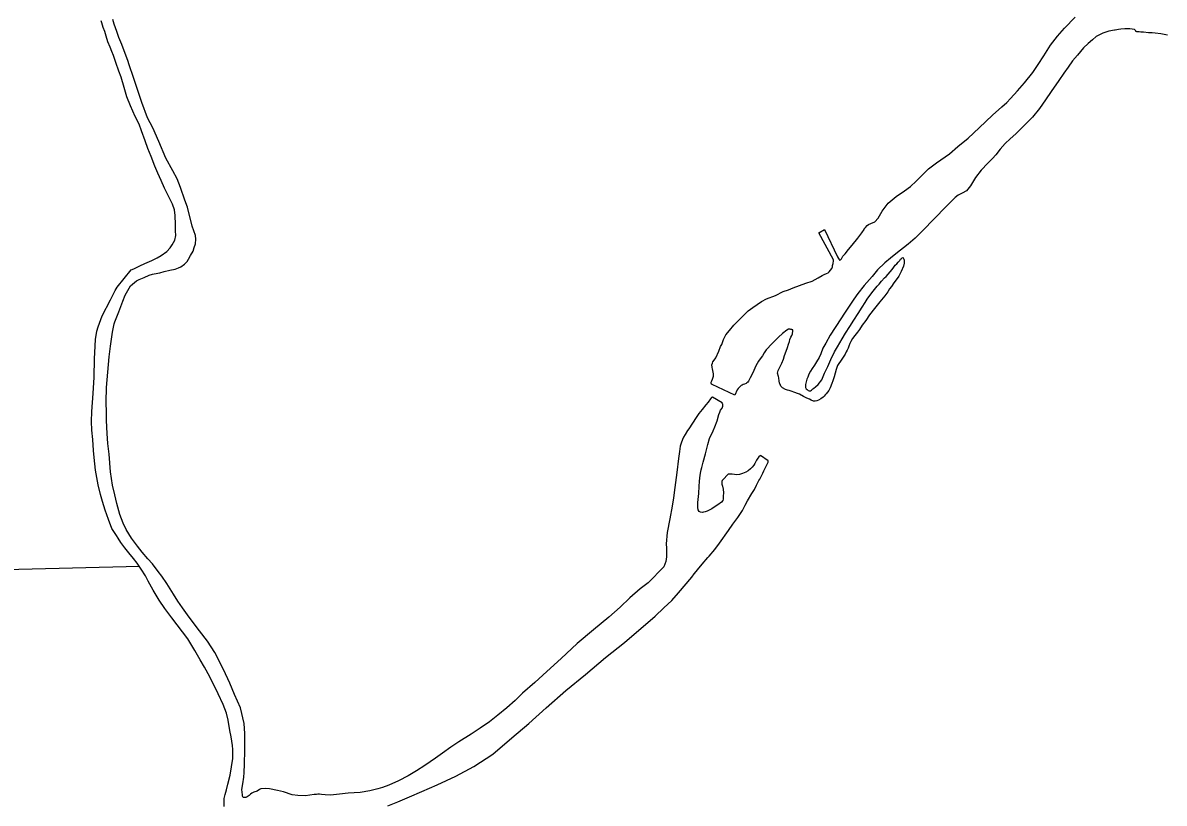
# Model space of a CAD drawing. Extents: x -939622 to -934222, y 1383701 to 1385301.
# Drawn here: x -935735.82 to -935712.73, y 1384159.44 to 1384175.23 of the extents above; entities that cross this region are included whole.
import ezdxf

# ---------------------------------------------------------------- set-up
doc = ezdxf.new("R2010")
doc.units = 0
doc.layers.add('Level 8', color=7, linetype='Continuous')
doc.layers.add('Level 9', color=7, linetype='Continuous')

msp = doc.modelspace()

# ---------------------------------------------------------------- linework, layer by layer
at = {"layer": 'Level 8'}
msp.add_lwpolyline([(-935733.464, 1384164.231), (-935735.904, 1384164.171), (-935736.11, 1384164.156), (-935743.432, 1384163.873)], dxfattribs=at)
at = {"layer": 'Level 9'}
for points in [[(-935733.932, 1384164.86), (-935734.02, 1384164.997), (-935734.09, 1384165.178), (-935734.155, 1384165.369), (-935734.21, 1384165.548), (-935734.25, 1384165.689), (-935734.3, 1384165.883), (-935734.352, 1384166.177), (-935734.379, 1384166.438), (-935734.392, 1384166.576), (-935734.409, 1384166.798), (-935734.426, 1384166.987), (-935734.433, 1384167.164), (-935734.429, 1384167.366), (-935734.399, 1384167.728), (-935734.38, 1384168.062), (-935734.372, 1384168.429), (-935734.369, 1384168.562), (-935734.351, 1384168.824), (-935734.325, 1384168.993), (-935734.301, 1384169.081), (-935734.219, 1384169.3), (-935734.053, 1384169.623), (-935733.953, 1384169.812), (-935733.916, 1384169.879), (-935733.633, 1384170.229), (-935733.577, 1384170.254), (-935733.458, 1384170.311), (-935733.358, 1384170.359), (-935733.212, 1384170.423), (-935733.109, 1384170.473), (-935733.023, 1384170.521), (-935732.911, 1384170.602), (-935732.841, 1384170.679), (-935732.8, 1384170.74), (-935732.752, 1384170.831), (-935732.73, 1384170.925), (-935732.732, 1384171.021), (-935732.732, 1384171.148), (-935732.74, 1384171.328), (-935732.755, 1384171.445), (-935732.794, 1384171.558), (-935732.891, 1384171.748), (-935732.955, 1384171.882), (-935733.024, 1384172.037), (-935733.094, 1384172.186), (-935733.155, 1384172.328), (-935733.228, 1384172.525), (-935733.292, 1384172.689), (-935733.347, 1384172.841), (-935733.424, 1384173.041), (-935733.472, 1384173.178), (-935733.548, 1384173.336), (-935733.649, 1384173.547), (-935733.717, 1384173.734), (-935733.773, 1384173.92), (-935733.835, 1384174.129), (-935733.88, 1384174.248), (-935733.944, 1384174.427), (-935733.99, 1384174.567), (-935734.025, 1384174.65), (-935734.06, 1384174.734), (-935734.104, 1384174.844), (-935734.137, 1384174.96), (-935734.167, 1384175.053), (-935734.196, 1384175.136), (-935734.228, 1384175.229), (-935734.241, 1384175.268)], [(-935733.756, 1384169.717), (-935733.649, 1384169.909), (-935733.526, 1384170.009), (-935733.47, 1384170.034), (-935733.372, 1384170.076), (-935733.268, 1384170.127), (-935733.202, 1384170.146), (-935733.17, 1384170.15), (-935733.053, 1384170.174), (-935732.967, 1384170.197), (-935732.848, 1384170.224), (-935732.743, 1384170.248), (-935732.672, 1384170.274), (-935732.63, 1384170.296), (-935732.551, 1384170.349), (-935732.498, 1384170.404), (-935732.472, 1384170.45), (-935732.432, 1384170.52), (-935732.38, 1384170.612), (-935732.355, 1384170.685), (-935732.333, 1384170.755), (-935732.323, 1384170.851), (-935732.331, 1384170.929), (-935732.396, 1384171.114), (-935732.492, 1384171.503), (-935732.547, 1384171.643), (-935732.631, 1384171.899), (-935732.701, 1384172.072), (-935732.789, 1384172.238), (-935732.934, 1384172.493), (-935733.071, 1384172.83), (-935733.195, 1384173.104), (-935733.299, 1384173.306), (-935733.417, 1384173.616), (-935733.586, 1384174.12), (-935733.67, 1384174.382), (-935733.702, 1384174.469), (-935733.773, 1384174.663), (-935733.821, 1384174.794), (-935733.879, 1384174.931), (-935733.924, 1384175.053), (-935733.978, 1384175.205), (-935734.005, 1384175.295)], [(-935721.147, 1384169.405), (-935721.055, 1384169.468), (-935720.878, 1384169.59), (-935720.778, 1384169.646), (-935720.594, 1384169.714), (-935720.44, 1384169.793), (-935720.333, 1384169.829), (-935720.235, 1384169.87), (-935720.11, 1384169.916), (-935719.979, 1384169.961), (-935719.851, 1384170.006), (-935719.73, 1384170.069), (-935719.653, 1384170.116), (-935719.611, 1384170.135), (-935719.561, 1384170.158), (-935719.531, 1384170.171), (-935719.511, 1384170.189), (-935719.485, 1384170.223), (-935719.458, 1384170.257), (-935719.444, 1384170.293), (-935719.442, 1384170.323), (-935719.431, 1384170.357), (-935719.42, 1384170.411), (-935719.424, 1384170.432), (-935719.716, 1384170.984), (-935719.604, 1384171.05), (-935719.344, 1384170.494), (-935719.32, 1384170.459), (-935719.31, 1384170.441), (-935719.298, 1384170.429), (-935719.28, 1384170.436), (-935719.259, 1384170.454), (-935719.234, 1384170.506), (-935719.187, 1384170.558), (-935719.117, 1384170.644), (-935719.044, 1384170.73), (-935718.928, 1384170.871), (-935718.85, 1384170.979), (-935718.803, 1384171.049), (-935718.798, 1384171.064), (-935718.774, 1384171.086), (-935718.742, 1384171.126), (-935718.716, 1384171.148), (-935718.665, 1384171.17), (-935718.585, 1384171.205), (-935718.521, 1384171.276), (-935718.438, 1384171.416), (-935718.316, 1384171.579), (-935718.154, 1384171.718), (-935717.983, 1384171.831), (-935717.865, 1384171.921), (-935717.751, 1384172.026), (-935717.666, 1384172.106), (-935717.581, 1384172.196), (-935717.499, 1384172.273), (-935717.337, 1384172.394), (-935717.078, 1384172.581), (-935716.905, 1384172.724), (-935716.696, 1384172.898), (-935716.473, 1384173.102), (-935716.207, 1384173.361), (-935716.016, 1384173.531), (-935715.916, 1384173.618), (-935715.84, 1384173.695), (-935715.7, 1384173.852), (-935715.557, 1384174.018), (-935715.388, 1384174.224), (-935715.284, 1384174.386), (-935715.166, 1384174.563), (-935715.03, 1384174.774), (-935714.891, 1384174.958), (-935714.748, 1384175.124), (-935714.534, 1384175.343)], [(-935712.663, 1384174.977), (-935712.799, 1384175.004), (-935712.913, 1384175.022), (-935712.976, 1384175.03), (-935712.985, 1384175.03), (-935713.051, 1384175.028), (-935713.15, 1384175.04), (-935713.204, 1384175.039), (-935713.234, 1384175.044), (-935713.264, 1384175.044), (-935713.285, 1384175.049), (-935713.301, 1384175.052), (-935713.304, 1384175.055), (-935713.307, 1384175.064), (-935713.319, 1384175.081), (-935713.329, 1384175.093), (-935713.341, 1384175.096), (-935713.377, 1384175.098), (-935713.428, 1384175.106), (-935713.53, 1384175.106), (-935713.605, 1384175.101), (-935713.658, 1384175.094), (-935713.724, 1384175.083), (-935713.733, 1384175.08), (-935713.852, 1384175.059), (-935713.891, 1384175.049), (-935713.974, 1384175.02), (-935714.025, 1384174.995), (-935714.105, 1384174.951), (-935714.181, 1384174.888), (-935714.272, 1384174.814), (-935714.366, 1384174.721), (-935714.488, 1384174.574), (-935714.587, 1384174.46), (-935714.674, 1384174.335), (-935714.764, 1384174.212), (-935714.86, 1384174.065), (-935715.016, 1384173.839), (-935715.129, 1384173.671), (-935715.253, 1384173.496), (-935715.396, 1384173.324), (-935715.522, 1384173.194), (-935715.648, 1384173.071), (-935715.732, 1384172.985), (-935715.844, 1384172.88), (-935715.946, 1384172.787), (-935716.052, 1384172.67), (-935716.139, 1384172.562), (-935716.206, 1384172.486), (-935716.302, 1384172.39), (-935716.431, 1384172.248), (-935716.547, 1384172.098), (-935716.611, 1384171.997), (-935716.648, 1384171.93), (-935716.703, 1384171.862), (-935716.732, 1384171.832), (-935716.818, 1384171.784), (-935716.901, 1384171.74), (-935716.957, 1384171.697), (-935717.022, 1384171.638), (-935717.147, 1384171.508), (-935717.378, 1384171.268), (-935717.618, 1384171.021), (-935717.77, 1384170.876), (-935717.914, 1384170.749), (-935718.161, 1384170.554), (-935718.267, 1384170.467), (-935718.385, 1384170.371), (-935718.531, 1384170.235), (-935718.642, 1384170.096), (-935718.799, 1384169.912), (-935718.927, 1384169.752), (-935719.011, 1384169.642), (-935719.104, 1384169.495), (-935719.196, 1384169.358), (-935719.274, 1384169.238), (-935719.491, 1384168.911), (-935719.577, 1384168.749), (-935719.635, 1384168.646), (-935719.677, 1384168.536), (-935719.714, 1384168.457), (-935719.763, 1384168.372), (-935719.806, 1384168.302), (-935719.852, 1384168.234), (-935719.887, 1384168.179), (-935719.918, 1384168.121), (-935719.944, 1384168.063), (-935719.958, 1384168.021), (-935719.978, 1384167.966), (-935719.983, 1384167.942), (-935719.988, 1384167.915)], [(-935719.988, 1384167.915), (-935719.988, 1384167.897), (-935719.99, 1384167.882), (-935719.99, 1384167.867), (-935719.987, 1384167.855), (-935719.98, 1384167.837), (-935719.974, 1384167.822), (-935719.953, 1384167.808), (-935719.931, 1384167.79), (-935719.913, 1384167.787), (-935719.901, 1384167.782), (-935719.886, 1384167.785), (-935719.869, 1384167.801), (-935719.851, 1384167.81), (-935719.839, 1384167.822), (-935719.821, 1384167.835), (-935719.786, 1384167.866), (-935719.73, 1384167.915), (-935719.661, 1384168.01), (-935719.601, 1384168.141), (-935719.535, 1384168.278), (-935719.476, 1384168.415), (-935719.402, 1384168.57), (-935719.344, 1384168.674), (-935719.249, 1384168.836), (-935719.18, 1384168.949), (-935719.094, 1384169.089), (-935719.013, 1384169.215), (-935718.926, 1384169.346), (-935718.845, 1384169.475), (-935718.782, 1384169.573), (-935718.741, 1384169.637), (-935718.686, 1384169.716), (-935718.617, 1384169.802), (-935718.541, 1384169.9), (-935718.5, 1384169.944), (-935718.448, 1384170.002), (-935718.389, 1384170.067), (-935718.357, 1384170.095), (-935718.316, 1384170.144), (-935718.278, 1384170.19), (-935718.234, 1384170.236), (-935718.203, 1384170.288), (-935718.174, 1384170.325), (-935718.141, 1384170.356), (-935718.115, 1384170.386), (-935718.083, 1384170.423), (-935718.066, 1384170.445), (-935718.045, 1384170.463), (-935718.03, 1384170.473), (-935718.013, 1384170.482), (-935718.009, 1384170.473), (-935718.003, 1384170.464), (-935717.997, 1384170.446), (-935717.993, 1384170.431), (-935717.993, 1384170.41), (-935717.995, 1384170.365), (-935718.005, 1384170.308), (-935718.054, 1384170.201), (-935718.102, 1384170.107), (-935718.151, 1384170.033), (-935718.198, 1384169.972), (-935718.25, 1384169.896), (-935718.288, 1384169.847), (-935718.325, 1384169.788), (-935718.386, 1384169.706), (-935718.482, 1384169.583), (-935718.59, 1384169.451), (-935718.692, 1384169.322), (-935718.77, 1384169.206), (-935718.842, 1384169.111), (-935718.897, 1384169.025), (-935718.938, 1384168.97), (-935718.99, 1384168.902), (-935719.034, 1384168.841), (-935719.071, 1384168.783), (-935719.091, 1384168.741), (-935719.114, 1384168.686), (-935719.128, 1384168.649), (-935719.148, 1384168.607), (-935719.165, 1384168.573), (-935719.188, 1384168.528), (-935719.214, 1384168.488), (-935719.254, 1384168.427), (-935719.344, 1384168.298), (-935719.366, 1384168.216), (-935719.391, 1384168.14), (-935719.41, 1384168.065), (-935719.435, 1384167.989), (-935719.458, 1384167.931), (-935719.486, 1384167.846), (-935719.514, 1384167.794), (-935719.541, 1384167.758), (-935719.573, 1384167.721), (-935719.59, 1384167.702), (-935719.613, 1384167.675), (-935719.631, 1384167.659), (-935719.675, 1384167.622), (-935719.725, 1384167.594), (-935719.761, 1384167.584), (-935719.791, 1384167.577)], [(-935725.861, 1384161.523), (-935726.031, 1384161.372), (-935726.21, 1384161.226), (-935726.384, 1384161.089), (-935726.57, 1384160.961), (-935726.753, 1384160.839), (-935727.001, 1384160.683), (-935727.166, 1384160.573), (-935727.331, 1384160.452), (-935727.475, 1384160.352), (-935727.691, 1384160.208), (-935727.859, 1384160.096), (-935728.027, 1384159.998), (-935728.223, 1384159.897), (-935728.418, 1384159.805), (-935728.546, 1384159.76), (-935728.644, 1384159.73), (-935728.802, 1384159.693), (-935728.999, 1384159.658), (-935729.239, 1384159.643), (-935729.415, 1384159.624), (-935729.598, 1384159.607), (-935729.709, 1384159.608), (-935729.778, 1384159.618), (-935729.82, 1384159.626), (-935729.856, 1384159.625), (-935729.88, 1384159.621), (-935729.928, 1384159.617), (-935730.018, 1384159.603), (-935730.107, 1384159.592), (-935730.261, 1384159.6), (-935730.372, 1384159.612), (-935730.55, 1384159.671), (-935730.671, 1384159.701), (-935730.834, 1384159.733), (-935730.912, 1384159.74), (-935731.01, 1384159.732), (-935731.037, 1384159.722), (-935731.081, 1384159.688), (-935731.147, 1384159.662), (-935731.191, 1384159.643), (-935731.215, 1384159.624), (-935731.244, 1384159.599), (-935731.288, 1384159.568), (-935731.312, 1384159.559), (-935731.339, 1384159.555), (-935731.369, 1384159.56), (-935731.379, 1384159.584), (-935731.382, 1384159.611), (-935731.391, 1384159.722), (-935731.373, 1384159.837), (-935731.355, 1384159.967), (-935731.343, 1384160.063), (-935731.341, 1384160.235), (-935731.333, 1384160.515), (-935731.335, 1384160.855), (-935731.346, 1384161.056), (-935731.423, 1384161.37), (-935731.541, 1384161.644), (-935731.639, 1384161.873), (-935731.766, 1384162.147), (-935731.942, 1384162.491), (-935732.086, 1384162.719), (-935732.247, 1384162.932), (-935732.396, 1384163.124), (-935732.492, 1384163.254), (-935732.595, 1384163.393), (-935732.685, 1384163.529), (-935732.775, 1384163.674), (-935732.91, 1384163.884), (-935733.009, 1384164.032), (-935733.084, 1384164.132), (-935733.201, 1384164.283), (-935733.294, 1384164.383), (-935733.411, 1384164.521), (-935733.507, 1384164.639), (-935733.625, 1384164.802), (-935733.681, 1384164.894), (-935733.731, 1384164.98), (-935733.797, 1384165.107), (-935733.859, 1384165.28), (-935733.921, 1384165.504), (-935733.962, 1384165.681), (-935734.011, 1384165.875), (-935734.048, 1384166.148), (-935734.078, 1384166.505), (-935734.104, 1384166.718), (-935734.118, 1384166.92), (-935734.128, 1384167.184), (-935734.132, 1384167.337), (-935734.137, 1384167.56), (-935734.132, 1384167.852), (-935734.107, 1384168.162), (-935734.076, 1384168.473), (-935734.051, 1384168.687), (-935734.013, 1384168.971), (-935733.978, 1384169.143), (-935733.964, 1384169.183), (-935733.882, 1384169.383), (-935733.804, 1384169.599), (-935733.756, 1384169.717)], [(-935719.791, 1384167.577), (-935719.824, 1384167.576), (-935719.872, 1384167.596), (-935719.909, 1384167.613), (-935719.963, 1384167.639), (-935720.03, 1384167.673), (-935720.112, 1384167.716), (-935720.149, 1384167.727), (-935720.206, 1384167.753), (-935720.279, 1384167.778), (-935720.321, 1384167.789), (-935720.354, 1384167.798), (-935720.393, 1384167.809), (-935720.451, 1384167.843), (-935720.485, 1384167.879), (-935720.504, 1384167.917), (-935720.507, 1384167.917), (-935720.524, 1384167.977), (-935720.528, 1384168.046), (-935720.532, 1384168.076), (-935720.552, 1384168.139), (-935720.544, 1384168.193), (-935720.498, 1384168.275), (-935720.47, 1384168.342), (-935720.436, 1384168.424), (-935720.411, 1384168.5), (-935720.377, 1384168.588), (-935720.355, 1384168.661), (-935720.329, 1384168.731), (-935720.313, 1384168.785), (-935720.302, 1384168.825), (-935720.282, 1384168.873), (-935720.268, 1384168.907), (-935720.254, 1384168.94), (-935720.248, 1384168.964), (-935720.245, 1384168.977), (-935720.243, 1384168.986), (-935720.243, 1384169.004), (-935720.243, 1384169.013), (-935720.247, 1384169.019), (-935720.256, 1384169.021), (-935720.265, 1384169.024), (-935720.286, 1384169.027), (-935720.301, 1384169.029), (-935720.316, 1384169.029), (-935720.331, 1384169.029), (-935720.366, 1384169.013), (-935720.452, 1384168.947), (-935720.537, 1384168.867), (-935720.625, 1384168.784), (-935720.695, 1384168.71), (-935720.753, 1384168.645), (-935720.771, 1384168.627), (-935720.782, 1384168.611), (-935720.823, 1384168.553), (-935720.86, 1384168.489), (-935720.907, 1384168.434), (-935720.941, 1384168.382), (-935720.99, 1384168.29), (-935721.036, 1384168.196), (-935721.07, 1384168.12), (-935721.107, 1384168.047), (-935721.139, 1384167.983), (-935721.156, 1384167.958), (-935721.174, 1384167.946), (-935721.191, 1384167.933), (-935721.221, 1384167.917), (-935721.248, 1384167.911), (-935721.268, 1384167.901), (-935721.289, 1384167.889), (-935721.313, 1384167.873), (-935721.333, 1384167.851), (-935721.351, 1384167.83), (-935721.371, 1384167.802), (-935721.419, 1384167.699), (-935721.878, 1384167.913), (-935721.89, 1384167.919), (-935721.899, 1384167.937), (-935721.894, 1384167.958), (-935721.882, 1384167.985), (-935721.868, 1384168.022), (-935721.852, 1384168.082), (-935721.853, 1384168.127), (-935721.857, 1384168.163), (-935721.864, 1384168.199), (-935721.87, 1384168.226), (-935721.88, 1384168.256), (-935721.88, 1384168.262), (-935721.881, 1384168.313), (-935721.873, 1384168.343), (-935721.862, 1384168.368), (-935721.833, 1384168.402), (-935721.801, 1384168.453), (-935721.744, 1384168.584), (-935721.705, 1384168.678), (-935721.682, 1384168.721), (-935721.645, 1384168.821), (-935721.602, 1384168.916), (-935721.524, 1384169.005), (-935721.436, 1384169.112), (-935721.147, 1384169.405)], [(-935721.098, 1384166.206), (-935721.148, 1384166.168), (-935721.195, 1384166.14), (-935721.266, 1384166.111), (-935721.326, 1384166.095), (-935721.389, 1384166.087), (-935721.425, 1384166.092), (-935721.47, 1384166.097), (-935721.491, 1384166.097), (-935721.542, 1384166.101), (-935721.554, 1384166.098), (-935721.662, 1384165.987), (-935721.673, 1384165.969), (-935721.679, 1384165.951), (-935721.678, 1384165.923), (-935721.678, 1384165.893), (-935721.668, 1384165.855), (-935721.654, 1384165.792), (-935721.649, 1384165.723), (-935721.651, 1384165.653), (-935721.652, 1384165.593), (-935721.663, 1384165.563), (-935721.69, 1384165.529), (-935721.763, 1384165.476), (-935721.816, 1384165.442), (-935721.881, 1384165.398), (-935721.938, 1384165.372), (-935721.976, 1384165.353), (-935722.018, 1384165.334), (-935722.053, 1384165.327), (-935722.074, 1384165.324), (-935722.11, 1384165.329), (-935722.138, 1384165.34), (-935722.163, 1384165.379), (-935722.17, 1384165.421), (-935722.166, 1384165.526), (-935722.147, 1384165.707), (-935722.138, 1384165.855), (-935722.132, 1384165.948), (-935722.125, 1384166.021), (-935722.112, 1384166.117), (-935722.096, 1384166.184), (-935722.085, 1384166.232), (-935722.057, 1384166.338), (-935722.014, 1384166.511), (-935721.964, 1384166.699), (-935721.928, 1384166.817), (-935721.857, 1384166.972), (-935721.823, 1384167.057), (-935721.775, 1384167.179), (-935721.74, 1384167.306), (-935721.72, 1384167.354), (-935721.706, 1384167.394), (-935721.677, 1384167.434), (-935721.663, 1384167.476), (-935721.66, 1384167.494), (-935721.664, 1384167.515), (-935721.667, 1384167.524), (-935721.673, 1384167.542), (-935721.871, 1384167.658), (-935721.892, 1384167.651), (-935721.909, 1384167.623), (-935721.959, 1384167.553), (-935722.005, 1384167.501), (-935722.081, 1384167.409), (-935722.148, 1384167.329), (-935722.203, 1384167.243), (-935722.278, 1384167.133), (-935722.35, 1384167.017), (-935722.373, 1384166.983), (-935722.425, 1384166.904), (-935722.46, 1384166.846), (-935722.477, 1384166.803), (-935722.502, 1384166.724), (-935722.521, 1384166.664), (-935722.537, 1384166.555), (-935722.557, 1384166.413), (-935722.595, 1384166.132), (-935722.63, 1384165.831), (-935722.661, 1384165.622), (-935722.683, 1384165.453), (-935722.731, 1384165.196), (-935722.784, 1384164.915), (-935722.805, 1384164.692), (-935722.803, 1384164.599), (-935722.798, 1384164.497), (-935722.799, 1384164.424), (-935722.812, 1384164.334), (-935722.857, 1384164.221), (-935723.173, 1384163.901), (-935723.335, 1384163.776), (-935723.543, 1384163.597), (-935723.736, 1384163.411), (-935723.968, 1384163.204), (-935724.28, 1384162.95), (-935724.606, 1384162.674), (-935724.934, 1384162.368), (-935725.219, 1384162.108), (-935725.468, 1384161.885), (-935725.711, 1384161.666), (-935725.861, 1384161.523)], [(-935728.441, 1384159.389), (-935728.236, 1384159.47), (-935728.002, 1384159.572), (-935727.749, 1384159.68), (-935727.441, 1384159.811), (-935727.064, 1384159.986), (-935726.7, 1384160.185), (-935726.314, 1384160.435), (-935725.932, 1384160.764), (-935725.588, 1384161.052), (-935725.233, 1384161.368), (-935724.837, 1384161.72), (-935724.437, 1384162.046), (-935724.032, 1384162.387), (-935723.65, 1384162.695), (-935723.033, 1384163.227), (-935722.857, 1384163.397), (-935722.696, 1384163.546), (-935722.556, 1384163.699), (-935722.291, 1384164.013), (-935722.241, 1384164.08), (-935722.236, 1384164.087), (-935722.175, 1384164.163), (-935722.079, 1384164.28), (-935721.962, 1384164.412), (-935721.939, 1384164.44), (-935721.822, 1384164.572), (-935721.726, 1384164.701), (-935721.547, 1384164.961), (-935721.46, 1384165.084), (-935721.355, 1384165.219), (-935721.266, 1384165.362), (-935721.208, 1384165.469), (-935721.162, 1384165.557), (-935721.076, 1384165.704), (-935721.062, 1384165.725), (-935721.021, 1384165.786), (-935720.981, 1384165.875), (-935720.93, 1384165.969), (-935720.912, 1384165.994), (-935720.884, 1384166.052), (-935720.864, 1384166.094), (-935720.853, 1384166.122), (-935720.833, 1384166.164), (-935720.807, 1384166.222), (-935720.793, 1384166.246), (-935720.775, 1384166.277), (-935720.767, 1384166.304), (-935720.747, 1384166.344), (-935720.744, 1384166.35), (-935720.742, 1384166.371), (-935720.897, 1384166.478), (-935720.906, 1384166.472), (-935720.933, 1384166.45), (-935720.953, 1384166.423), (-935720.979, 1384166.383), (-935721.016, 1384166.316), (-935721.033, 1384166.282), (-935721.065, 1384166.24), (-935721.098, 1384166.206)], [(-935731.751, 1384159.376), (-935731.75, 1384159.451), (-935731.749, 1384159.536), (-935731.727, 1384159.618), (-935731.7, 1384159.714), (-935731.673, 1384159.829), (-935731.626, 1384160.011), (-935731.574, 1384160.343), (-935731.573, 1384160.527), (-935731.584, 1384160.611), (-935731.606, 1384160.782), (-935731.634, 1384160.916), (-935731.672, 1384161.12), (-935731.705, 1384161.264), (-935731.772, 1384161.439), (-935731.874, 1384161.657), (-935732.038, 1384162.001), (-935732.148, 1384162.194), (-935732.239, 1384162.345), (-935732.345, 1384162.529), (-935732.489, 1384162.769), (-935732.806, 1384163.195), (-935732.948, 1384163.378), (-935733.069, 1384163.552), (-935733.185, 1384163.751), (-935733.286, 1384163.935), (-935733.345, 1384164.042), (-935733.433, 1384164.175), (-935733.514, 1384164.296), (-935733.588, 1384164.394), (-935733.681, 1384164.506), (-935733.758, 1384164.606), (-935733.842, 1384164.715), (-935733.898, 1384164.807), (-935733.932, 1384164.86)]]:
    msp.add_lwpolyline(points, dxfattribs=at)

doc.saveas('drawing.dxf')
